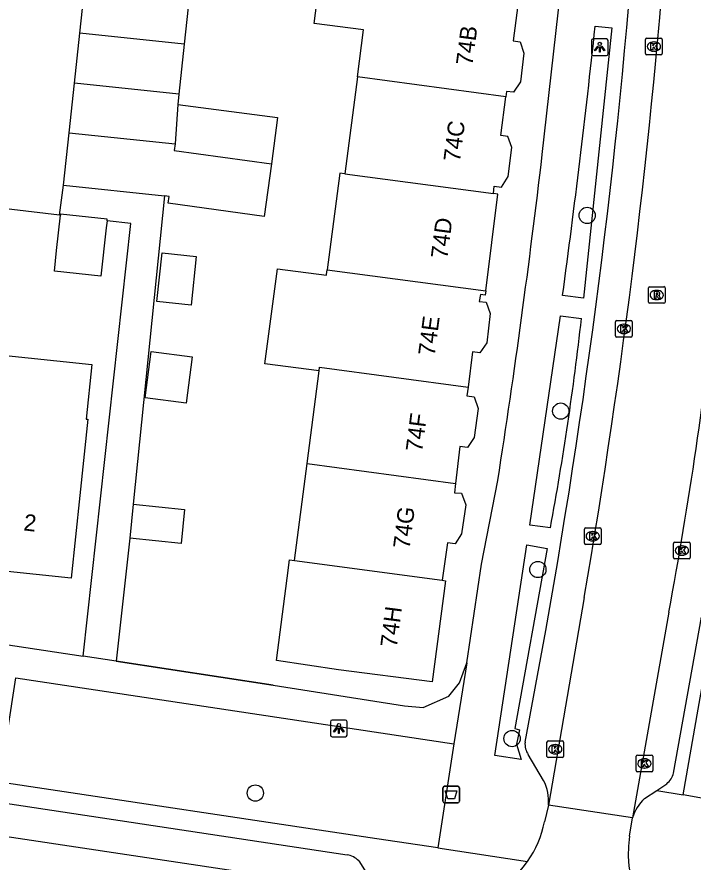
# Model space of a CAD drawing. Extents: x 163010 to 163853, y 382793 to 383982.
# Drawn here: x 163330.7 to 163371.3, y 383251.8 to 383302.6 of the extents above; entities that cross this region are included whole.
import ezdxf

# ---------------------------------------------------------------- set-up
doc = ezdxf.new("R2010")
doc.units = 0
for name, color, linetype in [('IMGEO_Afvalbak', 7, 'Continuous'), ('IMGEO_Boom', 7, 'Continuous'), ('IMGEO_Kolk', 7, 'Continuous'), ('IMGEO_Lichtpunt', 7, 'Continuous'), ('IMGEO_Muur', 7, 'Continuous'), ('IMGEO_Pand', 7, 'Continuous'), ('IMGEO_Pand_nummerreeks', 7, 'Continuous'), ('IMGEO_Rijbaan_lokaal_gesloten', 7, 'Continuous'), ('IMGEO_Rijbaan_lokaal_open', 7, 'Continuous'), ('IMGEO_Rioolput', 7, 'Continuous'), ('IMGEO_Voetpad_open', 7, 'Continuous')]:
    doc.layers.add(name, color=color, linetype=linetype)

msp = doc.modelspace()

# ---------------------------------------------------------------- linework, layer by layer
at = {"layer": 'IMGEO_Afvalbak'}
for p, q in [((163356.274, 383255.466), (163356.274, 383256.266)), ((163356.274, 383256.266), (163356.274, 383255.466)), ((163356.374, 383256.366), (163357.164, 383256.366)), ((163357.164, 383256.366), (163356.374, 383256.366)), ((163357.264, 383256.266), (163357.264, 383255.466)), ((163357.264, 383255.466), (163357.264, 383256.266)), ((163357.164, 383255.366), (163356.374, 383255.366)), ((163356.374, 383255.366), (163357.164, 383255.366))]:
    msp.add_line(p, q, dxfattribs=at)
msp.add_lwpolyline([(163356.417, 383256.08), (163357.121, 383256.08), (163356.972, 383255.61), (163356.566, 383255.61), (163356.417, 383256.08)], dxfattribs=at)
for centre, start, end in [((163356.374, 383256.266), 90, 180), ((163356.374, 383256.266), 90, 180), ((163357.164, 383256.266), 0, 90), ((163357.164, 383256.266), 360, 90), ((163356.374, 383255.466), 180, 270), ((163356.374, 383255.466), 180, 270), ((163357.164, 383255.466), 270, 0), ((163357.164, 383255.466), 270, 0)]:
    msp.add_arc(centre, 0.1, start, end, dxfattribs=at)
at = {"layer": 'IMGEO_Boom'}
for centre in [(163364.943, 383290.645), (163363.356, 383278.896), (163361.98, 383269.382), (163360.43, 383259.229), (163345.005, 383255.955)]:
    msp.add_circle(centre, 0.489, dxfattribs=at)
at = {"layer": 'IMGEO_Kolk'}
for p, q in [((163368.452, 383300.366), (163368.452, 383301.218)), ((163368.527, 383301.292), (163369.379, 383301.292)), ((163368.94, 383301.072), (163368.965, 383301.072)), ((163369.453, 383301.218), (163369.453, 383300.366)), ((163368.963, 383300.512), (163368.938, 383300.512)), ((163369.379, 383300.292), (163368.527, 383300.292)), ((163366.648, 383283.409), (163366.648, 383284.261)), ((163366.723, 383284.335), (163367.575, 383284.335)), ((163367.649, 383284.261), (163367.649, 383283.409)), ((163367.136, 383284.115), (163367.161, 383284.115)), ((163367.575, 383283.335), (163366.723, 383283.335)), ((163367.159, 383283.555), (163367.134, 383283.555)), ((163364.777, 383270.957), (163364.777, 383271.809)), ((163364.852, 383271.883), (163365.704, 383271.883)), ((163365.265, 383271.663), (163365.29, 383271.663)), ((163365.778, 383271.809), (163365.778, 383270.957)), ((163365.288, 383271.103), (163365.263, 383271.103)), ((163370.211, 383271.021), (163371.063, 383271.021)), ((163365.704, 383270.883), (163364.852, 383270.883)), ((163370.136, 383270.095), (163370.136, 383270.947)), ((163370.624, 383270.801), (163370.649, 383270.801)), ((163371.137, 383270.947), (163371.137, 383270.095)), ((163371.063, 383270.021), (163370.211, 383270.021)), ((163370.647, 383270.241), (163370.622, 383270.241)), ((163362.528, 383258.16), (163362.528, 383259.012)), ((163362.603, 383259.086), (163363.455, 383259.086)), ((163363.016, 383258.866), (163363.041, 383258.866)), ((163363.529, 383259.012), (163363.529, 383258.16)), ((163363.039, 383258.306), (163363.014, 383258.306)), ((163363.455, 383258.086), (163362.603, 383258.086)), ((163367.884, 383257.31), (163367.884, 383258.162)), ((163367.959, 383258.236), (163368.811, 383258.236)), ((163368.372, 383258.016), (163368.397, 383258.016)), ((163368.885, 383258.162), (163368.885, 383257.31)), ((163368.395, 383257.456), (163368.37, 383257.456)), ((163368.811, 383257.236), (163367.959, 383257.236))]:
    msp.add_line(p, q, dxfattribs=at)
for points in [[(163368.452, 383300.366), (163368.452, 383301.218)], [(163368.527, 383301.292), (163369.379, 383301.292)], [(163368.773, 383300.992), (163368.896, 383300.992), (163368.896, 383300.841), (163369.026, 383300.992), (163369.19, 383300.992), (163369.044, 383300.841), (163369.197, 383300.592), (163369.045, 383300.592), (163368.96, 383300.756), (163368.896, 383300.689), (163368.896, 383300.592), (163368.773, 383300.592), (163368.773, 383300.992)], [(163369.453, 383301.218), (163369.453, 383300.366)], [(163369.379, 383300.292), (163368.527, 383300.292)], [(163366.648, 383283.409), (163366.648, 383284.261)], [(163366.723, 383284.335), (163367.575, 383284.335)], [(163367.649, 383284.261), (163367.649, 383283.409)], [(163366.969, 383284.035), (163367.092, 383284.035), (163367.092, 383283.884), (163367.222, 383284.035), (163367.386, 383284.035), (163367.24, 383283.884), (163367.393, 383283.635), (163367.241, 383283.635), (163367.156, 383283.799), (163367.092, 383283.732), (163367.092, 383283.635), (163366.969, 383283.635), (163366.969, 383284.035)], [(163367.575, 383283.335), (163366.723, 383283.335)], [(163364.777, 383270.957), (163364.777, 383271.809)], [(163364.852, 383271.883), (163365.704, 383271.883)], [(163365.098, 383271.583), (163365.221, 383271.583), (163365.221, 383271.432), (163365.351, 383271.583), (163365.515, 383271.583), (163365.369, 383271.432), (163365.522, 383271.183), (163365.37, 383271.183), (163365.285, 383271.347), (163365.221, 383271.28), (163365.221, 383271.183), (163365.098, 383271.183), (163365.098, 383271.583)], [(163365.778, 383271.809), (163365.778, 383270.957)], [(163370.211, 383271.021), (163371.063, 383271.021)], [(163365.704, 383270.883), (163364.852, 383270.883)], [(163370.136, 383270.095), (163370.136, 383270.947)], [(163370.457, 383270.721), (163370.58, 383270.721), (163370.58, 383270.57), (163370.71, 383270.721), (163370.874, 383270.721), (163370.728, 383270.57), (163370.881, 383270.321), (163370.729, 383270.321), (163370.644, 383270.485), (163370.58, 383270.418), (163370.58, 383270.321), (163370.457, 383270.321), (163370.457, 383270.721)], [(163371.137, 383270.947), (163371.137, 383270.095)], [(163371.063, 383270.021), (163370.211, 383270.021)], [(163362.528, 383258.16), (163362.528, 383259.012)], [(163362.603, 383259.086), (163363.455, 383259.086)], [(163363.529, 383259.012), (163363.529, 383258.16)], [(163362.849, 383258.786), (163362.972, 383258.786), (163362.972, 383258.635), (163363.102, 383258.786), (163363.266, 383258.786), (163363.12, 383258.635), (163363.273, 383258.386), (163363.121, 383258.386), (163363.036, 383258.55), (163362.972, 383258.483), (163362.972, 383258.386), (163362.849, 383258.386), (163362.849, 383258.786)], [(163363.455, 383258.086), (163362.603, 383258.086)], [(163367.884, 383257.31), (163367.884, 383258.162)], [(163367.959, 383258.236), (163368.811, 383258.236)], [(163368.205, 383257.936), (163368.328, 383257.936), (163368.328, 383257.785), (163368.458, 383257.936), (163368.622, 383257.936), (163368.476, 383257.785), (163368.629, 383257.536), (163368.477, 383257.536), (163368.392, 383257.7), (163368.328, 383257.633), (163368.328, 383257.536), (163368.205, 383257.536), (163368.205, 383257.936)], [(163368.885, 383258.162), (163368.885, 383257.31)], [(163368.811, 383257.236), (163367.959, 383257.236)]]:
    msp.add_lwpolyline(points, dxfattribs=at)
for centre, start, end in [((163368.529, 383301.216), 91.552, 178.448), ((163368.529, 383301.216), 91.552, 178.448), ((163369.377, 383301.216), 1.552, 88.448), ((163369.377, 383301.216), 1.552, 88.448), ((163368.529, 383300.368), 181.552, 268.448), ((163368.529, 383300.368), 181.552, 268.448), ((163369.377, 383300.368), 271.552, 358.448), ((163369.377, 383300.368), 271.552, 358.448), ((163366.725, 383284.259), 91.552, 178.448), ((163366.725, 383284.259), 91.552, 178.448), ((163367.573, 383284.259), 1.552, 88.448), ((163367.573, 383284.259), 1.552, 88.448), ((163366.725, 383283.411), 181.552, 268.448), ((163366.725, 383283.411), 181.552, 268.448), ((163367.573, 383283.411), 271.552, 358.448), ((163367.573, 383283.411), 271.552, 358.448), ((163364.854, 383271.807), 91.552, 178.448), ((163364.854, 383271.807), 91.552, 178.448), ((163365.702, 383271.807), 1.552, 88.448), ((163365.702, 383271.807), 1.552, 88.448), ((163370.213, 383270.945), 91.552, 178.448), ((163370.213, 383270.945), 91.552, 178.448), ((163371.061, 383270.945), 1.552, 88.448), ((163371.061, 383270.945), 1.552, 88.448), ((163364.854, 383270.959), 181.552, 268.448), ((163364.854, 383270.959), 181.552, 268.448), ((163365.702, 383270.959), 271.552, 358.448), ((163365.702, 383270.959), 271.552, 358.448), ((163370.213, 383270.097), 181.552, 268.448), ((163370.213, 383270.097), 181.552, 268.448), ((163371.061, 383270.097), 271.552, 358.448), ((163371.061, 383270.097), 271.552, 358.448), ((163362.605, 383259.01), 91.552, 178.448), ((163362.605, 383259.01), 91.552, 178.448), ((163363.453, 383259.01), 1.552, 88.448), ((163363.453, 383259.01), 1.552, 88.448), ((163362.605, 383258.162), 181.552, 268.448), ((163362.605, 383258.162), 181.552, 268.448), ((163363.453, 383258.162), 271.552, 358.448), ((163363.453, 383258.162), 271.552, 358.448), ((163367.961, 383258.16), 91.552, 178.448), ((163367.961, 383258.16), 91.552, 178.448), ((163368.809, 383258.16), 1.552, 88.448), ((163368.809, 383258.16), 1.552, 88.448), ((163367.961, 383257.312), 181.552, 268.448), ((163367.961, 383257.312), 181.552, 268.448), ((163368.809, 383257.312), 271.552, 358.448), ((163368.809, 383257.312), 271.552, 358.448)]:
    msp.add_arc(centre, 0.0765, start, end, dxfattribs=at)
for centre, major_axis, ratio, start_param, end_param in [((163368.939, 383300.792), (-0.387, 0.002), 0.722429, 4.712389, 7.853982), ((163368.964, 383300.792), (-0.39, 0.002), 0.717154, 1.570796, 4.712389), ((163367.135, 383283.835), (-0.387, 0.002), 0.722429, 4.712389, 7.853982), ((163367.16, 383283.835), (-0.39, 0.002), 0.717154, 1.570796, 4.712389), ((163365.264, 383271.383), (-0.387, 0.002), 0.722429, 4.712389, 7.853982), ((163365.289, 383271.383), (-0.39, 0.002), 0.717154, 1.570796, 4.712389), ((163370.623, 383270.521), (-0.387, 0.002), 0.722429, 4.712389, 7.853982), ((163370.648, 383270.521), (-0.39, 0.002), 0.717154, 1.570796, 4.712389), ((163363.015, 383258.586), (-0.387, 0.002), 0.722429, 4.712389, 7.853982), ((163363.04, 383258.586), (-0.39, 0.002), 0.717154, 1.570796, 4.712389), ((163368.371, 383257.736), (-0.387, 0.002), 0.722429, 4.712389, 7.853982), ((163368.396, 383257.736), (-0.39, 0.002), 0.717154, 1.570796, 4.712389)]:
    msp.add_ellipse(centre, major_axis=major_axis, ratio=ratio, start_param=start_param, end_param=end_param, dxfattribs=at)
at = {"layer": 'IMGEO_Lichtpunt'}
for p, q in [((163365.2, 383301.154), (163365.2, 383300.347)), ((163365.2, 383301.154), (163365.2, 383300.347)), ((163366.102, 383301.249), (163365.294, 383301.249)), ((163366.102, 383301.249), (163365.294, 383301.249)), ((163366.196, 383300.347), (163366.196, 383301.154)), ((163366.196, 383300.347), (163366.196, 383301.154)), ((163365.294, 383300.253), (163366.102, 383300.253)), ((163365.294, 383300.253), (163366.102, 383300.253)), ((163350.425, 383260.338), (163349.617, 383260.338)), ((163350.425, 383260.338), (163349.617, 383260.338)), ((163349.523, 383260.243), (163349.523, 383259.436)), ((163349.523, 383260.243), (163349.523, 383259.436)), ((163350.519, 383259.436), (163350.519, 383260.243)), ((163350.519, 383259.436), (163350.519, 383260.243)), ((163349.617, 383259.342), (163350.425, 383259.342)), ((163349.617, 383259.342), (163350.425, 383259.342))]:
    msp.add_line(p, q, dxfattribs=at)
for points in [[(163365.574, 383300.818), (163365.613, 383300.79), (163365.425, 383300.528), (163365.387, 383300.555), (163365.574, 383300.818)], [(163365.676, 383300.77), (163365.723, 383300.77), (163365.723, 383300.448), (163365.676, 383300.448), (163365.676, 383300.77)], [(163365.786, 383300.79), (163365.824, 383300.817), (163366.011, 383300.555), (163365.972, 383300.527), (163365.786, 383300.79)], [(163349.897, 383259.907), (163349.936, 383259.879), (163349.748, 383259.617), (163349.71, 383259.644), (163349.897, 383259.907)], [(163349.999, 383259.859), (163350.046, 383259.859), (163350.046, 383259.537), (163349.999, 383259.537), (163349.999, 383259.859)], [(163350.109, 383259.879), (163350.147, 383259.906), (163350.334, 383259.644), (163350.295, 383259.616), (163350.109, 383259.879)]]:
    msp.add_lwpolyline(points, dxfattribs=at)
for centre in [(163365.699, 383300.952), (163350.022, 383260.041)]:
    msp.add_circle(centre, 0.0994, dxfattribs=at)
for centre, start, end in [((163365.294, 383301.154), 90, 180), ((163365.294, 383301.154), 90, 180), ((163366.102, 383301.154), 0, 90), ((163366.102, 383301.154), 0, 90), ((163365.294, 383300.347), 180, 270), ((163365.294, 383300.347), 180, 270), ((163366.102, 383300.347), 270, 0), ((163366.102, 383300.347), 270, 360), ((163349.617, 383260.243), 90, 180), ((163349.617, 383260.243), 90, 180), ((163350.425, 383260.243), 0, 90), ((163350.425, 383260.243), 0, 90), ((163349.617, 383259.436), 180, 270), ((163349.617, 383259.436), 180, 270), ((163350.425, 383259.436), 270, 0), ((163350.425, 383259.436), 270, 360)]:
    msp.add_arc(centre, 0.0946, start, end, dxfattribs=at)
at = {"layer": 'IMGEO_Muur'}
msp.add_lwpolyline([(163346.081, 383262.43), (163336.64, 383263.869)], dxfattribs=at)
at = {"layer": 'IMGEO_Pand'}
for points in [[(163334.458, 383301.591), (163334.778, 383304.584)], [(163351.137, 383298.966), (163351.506, 383301.797), (163348.542, 383302.184), (163348.908, 383304.981)], [(163341.053, 383303.919), (163340.733, 383300.927)], [(163360.821, 383303.571), (163360.491, 383301.132), (163360.923, 383301.08), (163361.143, 383300.398), (163360.928, 383298.666), (163360.522, 383298.041), (163360.091, 383298.098), (163360.05, 383297.768)], [(163334.138, 383298.597), (163334.458, 383301.591)], [(163340.733, 383300.927), (163334.458, 383301.591)], [(163340.733, 383300.927), (163340.413, 383297.933)], [(163351.137, 383298.966), (163350.379, 383293.142)], [(163360.05, 383297.768), (163351.137, 383298.966)], [(163333.82, 383295.615), (163334.138, 383298.597)], [(163340.413, 383297.933), (163334.138, 383298.597)], [(163340.413, 383297.933), (163340.346, 383297.301)], [(163359.314, 383291.961), (163359.361, 383292.4), (163359.795, 383292.352), (163360.196, 383292.983), (163360.414, 383294.722), (163360.183, 383295.394), (163359.76, 383295.44), (163360.05, 383297.768)], [(163340.346, 383297.301), (163340.178, 383294.941)], [(163340.346, 383297.301), (163346.345, 383296.52), (163345.983, 383293.743)], [(163333.483, 383292.463), (163333.82, 383295.615)], [(163333.82, 383295.615), (163340.178, 383294.941)], [(163340.178, 383294.941), (163340.137, 383294.545), (163345.983, 383293.743)], [(163345.983, 383293.743), (163345.543, 383290.588), (163340.487, 383291.293), (163339.771, 383291.392), (163339.826, 383291.786), (163339.549, 383291.816)], [(163350.379, 383293.142), (163350.082, 383293.181), (163349.327, 383287.388)], [(163350.379, 383293.142), (163359.314, 383291.961)], [(163333.483, 383292.463), (163339.549, 383291.816)], [(163358.846, 383286.128), (163359.581, 383291.926), (163359.314, 383291.961)], [(163336.092, 383290.332), (163336.046, 383289.91), (163335.73, 383287.002), (163332.932, 383287.306), (163333.066, 383288.538), (163333.297, 383290.663)], [(163336.092, 383290.332), (163336.101, 383290.416), (163333.303, 383290.721), (163333.297, 383290.663)], [(163341.14, 383285.251), (163339.09, 383285.474), (163339.409, 383288.408), (163341.459, 383288.185), (163341.14, 383285.251)], [(163348.836, 383281.308), (163345.585, 383281.732), (163346.33, 383287.44), (163349.283, 383287.055), (163349.288, 383287.091), (163349.327, 383287.388)], [(163349.327, 383287.388), (163358.846, 383286.128)], [(163358.846, 383286.128), (163358.812, 383285.864), (163358.529, 383285.904), (163358.459, 383285.483), (163358.883, 383285.431), (163359.112, 383284.754), (163358.907, 383282.996), (163358.49, 383282.39), (163358.058, 383282.451), (163357.787, 383280.342)], [(163328.892, 383279.059), (163329.229, 383282.315), (163335.187, 383281.699), (163334.848, 383278.42), (163334.936, 383278.411), (163334.46, 383273.836), (163333.942, 383268.862), (163327.986, 383269.478), (163327.997, 383269.578), (163328.036, 383269.948)], [(163340.842, 383279.37), (163338.388, 383279.69), (163338.751, 383282.478), (163341.205, 383282.159), (163340.842, 383279.37)], [(163348.11, 383275.743), (163348.836, 383281.308)], [(163348.836, 383281.308), (163348.866, 383281.541), (163357.787, 383280.342)], [(163357.787, 383280.342), (163357.718, 383279.806), (163358.145, 383279.746), (163358.388, 383279.059), (163358.146, 383277.308), (163357.757, 383276.713), (163357.296, 383276.767), (163357.036, 383274.547)], [(163347.351, 383269.915), (163348.11, 383275.743)], [(163348.11, 383275.743), (163357.036, 383274.547)], [(163357.036, 383274.547), (163356.971, 383273.988), (163357.387, 383273.959), (163357.643, 383273.257), (163357.398, 383271.532), (163357.004, 383270.924), (163356.547, 383270.983), (163356.231, 383268.736)], [(163337.671, 383273.302), (163340.757, 383272.983), (163340.547, 383270.953), (163337.461, 383271.272)], [(163337.671, 383273.302), (163337.461, 383271.272)], [(163356.231, 383268.736), (163356.43, 383268.71), (163355.636, 383262.63), (163350.003, 383263.358), (163346.272, 383263.908), (163346.912, 383268.867), (163347.053, 383269.955), (163347.351, 383269.915)], [(163347.351, 383269.915), (163356.231, 383268.736)]]:
    msp.add_lwpolyline(points, dxfattribs=at)
at = {"layer": 'IMGEO_Rijbaan_lokaal_gesloten'}
for points in [[(163364.759, 383267.696), (163362.611, 383255.237)], [(163369.852, 383266.813), (163367.665, 383254.464)], [(163352.608, 383249.943), (163288.229, 383259.608)], [(163362.611, 383255.237), (163362.374, 383254.232)], [(163367.665, 383254.464), (163362.611, 383255.237)], [(163367.494, 383253.369), (163367.665, 383254.464)]]:
    msp.add_lwpolyline(points, dxfattribs=at)
for centre, radius, start, end in [((162946.37, 383340.015), 424.593, 350.19333, 355.81501), ((163115.319, 383314.225), 258.911, 349.44837, 353.86233), ((163356.208, 383255.435), 6.282, 325.1873, 348.9563), ((163373.809, 383252.336), 6.399, 170.7144, 254.9061), ((163356.199, 383255.438), 6.291, 262.6685, 325.2191)]:
    msp.add_arc(centre, radius, start, end, dxfattribs=at)
at = {"layer": 'IMGEO_Rijbaan_lokaal_open'}
for points in [[(163333.239, 383290.669), (163327.49, 383291.348), (163315.763, 383292.563)], [(163333.239, 383290.669), (163333.483, 383292.463)]]:
    msp.add_lwpolyline(points, dxfattribs=at)
at = {"layer": 'IMGEO_Rioolput'}
for p, q in [((163368.622, 383285.443), (163368.622, 383286.295)), ((163368.697, 383286.369), (163369.549, 383286.369)), ((163369.623, 383286.295), (163369.623, 383285.443)), ((163369.11, 383286.149), (163369.135, 383286.149)), ((163369.549, 383285.369), (163368.697, 383285.369)), ((163369.133, 383285.589), (163369.108, 383285.589))]:
    msp.add_line(p, q, dxfattribs=at)
for points in [[(163368.622, 383285.443), (163368.622, 383286.295)], [(163368.697, 383286.369), (163369.549, 383286.369)], [(163369.623, 383286.295), (163369.623, 383285.443)], [(163369.211, 383286.067), (163368.959, 383286.069), (163368.959, 383285.669)], [(163368.959, 383285.669), (163369.083, 383285.669), (163369.083, 383285.831), (163369.094, 383285.831)], [(163369.137, 383285.988), (163369.083, 383285.988), (163369.083, 383285.907)], [(163369.083, 383285.907), (163369.135, 383285.907)], [(163369.141, 383285.802), (163369.212, 383285.669), (163369.352, 383285.669), (163369.287, 383285.795)], [(163369.549, 383285.369), (163368.697, 383285.369)]]:
    msp.add_lwpolyline(points, dxfattribs=at)
for centre, radius, start, end in [((163368.699, 383286.293), 0.0765, 91.552, 178.448), ((163368.699, 383286.293), 0.0765, 91.552, 178.448), ((163369.547, 383286.293), 0.0765, 1.552, 88.448), ((163369.547, 383286.293), 0.0765, 1.552, 88.448), ((163369.093, 383285.778), 0.0533, 26.0293, 88.6989), ((163369.119, 383286.096), 0.19, 274.7715, 282.9687), ((163369.143, 383285.892), 0.0964, 77.0061, 93.1865), ((163369.157, 383285.949), 0.0378, 276.6634, 79.6772), ((163369.21, 383285.957), 0.109, 350.3612, 89.416), ((163369.208, 383285.957), 0.112, 277.5842, 350.9817), ((163369.192, 383285.742), 0.108, 29.5134, 73.7905), ((163368.699, 383285.445), 0.0765, 181.552, 268.448), ((163368.699, 383285.445), 0.0765, 181.552, 268.448), ((163369.547, 383285.445), 0.0765, 271.552, 358.448), ((163369.547, 383285.445), 0.0765, 271.552, 358.448)]:
    msp.add_arc(centre, radius, start, end, dxfattribs=at)
for centre, major_axis, ratio, start_param, end_param in [((163369.109, 383285.869), (-0.387, 0.002), 0.722429, 4.712389, 7.853982), ((163369.134, 383285.869), (-0.39, 0.002), 0.717154, 1.570796, 4.712389)]:
    msp.add_ellipse(centre, major_axis=major_axis, ratio=ratio, start_param=start_param, end_param=end_param, dxfattribs=at)
at = {"layer": 'IMGEO_Voetpad_open'}
for points in [[(163362.246, 383294.299), (163363.342, 383304.07), (163364.353, 383313.716)], [(163365.426, 383302.007), (163366.432, 383301.921), (163364.728, 383285.671), (163363.468, 383285.832)], [(163339.549, 383291.816), (163337.671, 383273.302)], [(163333.297, 383290.663), (163333.239, 383290.669)], [(163334.658, 383264.168), (163337.516, 383290.164), (163336.092, 383290.332)], [(163362.737, 383271.884), (163361.508, 383272.052), (163363.341, 383284.617), (163364.602, 383284.454)], [(163253.685, 383276.401), (163334.658, 383264.168)], [(163357.715, 383263.771), (163358.603, 383269.699), (163359.577, 383274.731)], [(163337.461, 383271.272), (163336.64, 383263.869)], [(163362.539, 383270.653), (163360.59, 383259.824), (163360.882, 383259.748), (163360.703, 383258.884), (163360.979, 383257.98), (163359.389, 383258.216), (163361.322, 383270.868), (163362.539, 383270.653)], [(163370.721, 383255.841), (163371.617, 383260.987), (163373.287, 383270.491), (163374.272, 383270.344), (163372.383, 383255.552)], [(163370.135, 383257.156), (163371.807, 383266.52)], [(163361.212, 383259.009), (163362.452, 383265.714)], [(163336.64, 383263.869), (163334.658, 383264.168)], [(163336.64, 383263.869), (163346.081, 383262.43), (163353.958, 383261.185), (163355.085, 383261.097), (163356.63, 383261.773), (163357.262, 383262.567), (163357.715, 383263.771)], [(163357.715, 383263.771), (163356.923, 383258.905)], [(163355.98, 383252.657), (163352.308, 383253.207), (163329.641, 383256.604), (163330.615, 383262.877), (163356.923, 383258.905)], [(163291.697, 383261.137), (163350.515, 383252.239)], [(163356.923, 383258.905), (163355.98, 383252.657)], [(163362.328, 383256.704), (163361.407, 383258.262)], [(163369.125, 383256.115), (163369.724, 383256.518)], [(163368.394, 383255.623), (163369.125, 383256.115)], [(163369.125, 383256.115), (163370.721, 383255.841)], [(163372.383, 383255.552), (163370.721, 383255.841)], [(163355.98, 383252.657), (163361.366, 383251.849)], [(163351.214, 383251.883), (163352.169, 383250.391), (163352.608, 383249.943)]]:
    msp.add_lwpolyline(points, dxfattribs=at)
for centre, radius, start, end in [((162942.185, 383340.698), 426.904, 349.88374, 355.92186), ((162747.537, 383368.597), 621.467, 352.346783, 353.848958), ((162826.004, 383357.474), 539.95, 351.18512, 353.28089), ((163180.009, 383305.419), 185.78, 349.6007, 353.52058), ((163362.277, 383258.888), 1.072, 173.5225, 215.738), ((163369.022, 383257.421), 1.144, 307.8373, 346.5834), ((163360.043, 383255.502), 2.582, 354.1026, 27.7351), ((163370.096, 383253.744), 2.535, 132.1642, 163.4968), ((163350.361, 383251.073), 1.176, 43.5353, 82.4853)]:
    msp.add_arc(centre, radius, start, end, dxfattribs=at)

# ---------------------------------------------------------------- texts
at = {"layer": 'IMGEO_Pand_nummerreeks'}
for s, rotation, p in [('74B', 82.5861, (163358.046, 383299.612)), ('74C', 82.5861, (163357.294, 383293.832)), ('74D', 82.5861, (163356.536, 383288.008)), ('74E', 82.5861, (163355.777, 383282.175)), ('74F', 82.5861, (163355.027, 383276.409)), ('74G', 82.5861, (163354.269, 383270.584)), ('2', 353.3308, (163331.044, 383271.737)), ('74H', 82.6377, (163353.502, 383264.664))]:
    msp.add_text(s, height=1, rotation=rotation, dxfattribs=at).set_placement(p)

doc.saveas('drawing.dxf')
